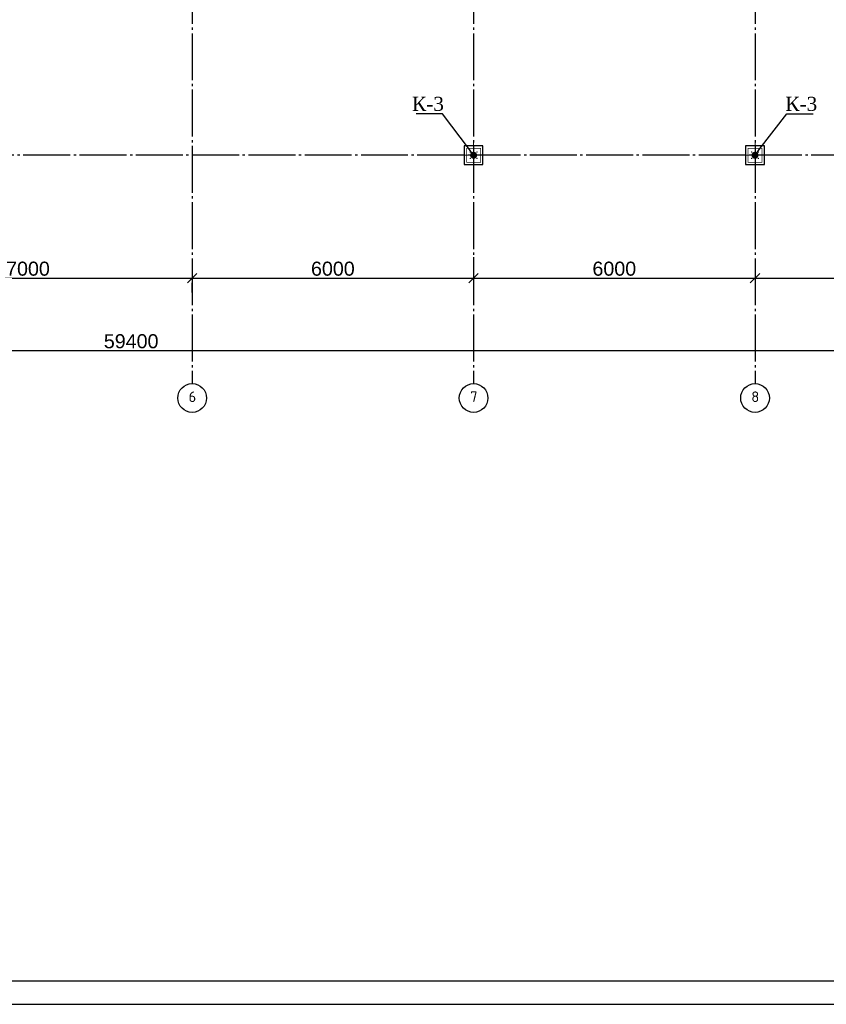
# Model space of a CAD drawing. Header units: millimetres. Extents: x -33345 to 4712671, y -3392 to 121473.
# Tile 991 of 1056: x 3902191 to 3919387, y 44501 to 65501. Entities that reach past the tile are written whole.
import ezdxf
from ezdxf import colors
from ezdxf.entities.mleader import LeaderData, LeaderLine
from ezdxf.math import Vec2, Vec3

# ---------------------------------------------------------------- set-up
doc = ezdxf.new("R2010")
doc.units = ezdxf.units.MM
doc.linetypes.add('CENTER2', pattern=[28.575, 19.05, -3.175, 3.175, -3.175])
doc.linetypes.add('ГОСТ 2.303 5', pattern=[24, 20, -1.5, 1, -1.5])
doc.layers.add('.', color=7, linetype='Continuous', lineweight=15)
doc.layers.add('0.25', color=7, linetype='Continuous', lineweight=25)
doc.layers.add('00-Axes', color=1, linetype='CENTER2')
doc.styles.add('ISOCPEUR_1.00', font='isocpeui.ttf')
doc.styles.get("Standard").update_dxf_attribs({"font": 'arial.ttf'})
doc.styles.add('Times New Roman', font='times.ttf')
doc.styles.add('X-U-RW-01$0$StyleROMANS', font='GOTHIC.TTF')
doc.dimstyles.new('ISO-25$0', dxfattribs={"dimtxt": 300, "dimasz": 200, "dimexe": 100, "dimexo": 300, "dimgap": 50, "dimtad": 1, "dimdec": 0, "dimtxsty": 'Standard', "dimblk": 'OBLIQUE', "dimcen": 250, "dimadec": 0, "dimazin": 0, "dimtfac": 1, "dimtdec": 0, "dimtmove": 0, "dimatfit": 3, "dimldrblk": 'OBLIQUE', "dimfxl": 1.25, "dimarcsym": 0})

# ---------------------------------------------------------------- blocks, each defined once
blk = doc.blocks.new('*U282')
at = {"layer": '0.25', "color": 5, "linetype": 'Continuous', "lineweight": 25, "ltscale": 100}
blk.add_lwpolyline([(-72619, 0), (0, 0), (0, 42000), (-72619, 42000), (-72619, 0)], dxfattribs=at)
at = {"layer": '0.25', "color": 7, "linetype": 'Continuous', "lineweight": 30, "ltscale": 100}
blk.add_lwpolyline([(-70619, 500), (-500, 500), (-500, 41500), (-70619, 41500), (-70619, 500)], dxfattribs=at)
blk = doc.blocks.new('_Oblique')
at = {"color": 0, "linetype": 'ByBlock', "lineweight": -2}
blk.add_line((-0.5, -0.5), (0.5, 0.5), dxfattribs=at)
blk = doc.blocks.new('*D3296')
at = {"color": 0, "lineweight": -2, "transparency": 16777216}
for p, q in [((3898867, 60286), (3898867, 60086)), ((3905867, 60286), (3905867, 60086)), ((3898867, 59986), (3905867, 59986))]:
    blk.add_line(p, q, dxfattribs=at)
at = {"layer": 'Defpoints', "color": 0, "transparency": 16777216}
for p in [(3898867, 59986), (3905867, 59986), (3905867, 59986)]:
    blk.add_point(p, dxfattribs=at)
at = {"color": 0, "lineweight": -2, "transparency": 16777216, "xscale": 200, "yscale": 200, "zscale": 200, "rotation": 180}
blk.add_blockref('_Oblique', (3898867, 59986), dxfattribs=at)
at = {"color": 0, "lineweight": -2, "transparency": 16777216, "xscale": 200, "yscale": 200, "zscale": 200}
blk.add_blockref('_Oblique', (3905867, 59986), dxfattribs=at)
at = {"color": 0, "lineweight": 0, "transparency": 16777216, "insert": (3902367, 60189), "char_height": 300, "attachment_point": 5}
blk.add_mtext('7000', dxfattribs=at)
blk = doc.blocks.new('*D2417')
at = {"color": 0, "lineweight": -2, "transparency": 16777216}
for p, q in [((3911867, 60433), (3911867, 59886)), ((3905867, 59986), (3911867, 59986)), ((3905867, 59686), (3905867, 59886))]:
    blk.add_line(p, q, dxfattribs=at)
at = {"layer": 'Defpoints', "color": 0, "transparency": 16777216}
for p in [(3911867, 60733), (3905867, 59986), (3911867, 59986)]:
    blk.add_point(p, dxfattribs=at)
at = {"color": 0, "lineweight": -2, "transparency": 16777216, "xscale": 200, "yscale": 200, "zscale": 200, "rotation": 180}
blk.add_blockref('_Oblique', (3905867, 59986), dxfattribs=at)
at = {"color": 0, "lineweight": -2, "transparency": 16777216, "xscale": 200, "yscale": 200, "zscale": 200}
blk.add_blockref('_Oblique', (3911867, 59986), dxfattribs=at)
at = {"color": 0, "lineweight": 0, "transparency": 16777216, "insert": (3908867, 60189), "char_height": 300, "attachment_point": 5}
blk.add_mtext('6000', dxfattribs=at)
blk = doc.blocks.new('*D3297')
at = {"color": 0, "lineweight": -2, "transparency": 16777216}
for p, q in [((3911867, 60286), (3911867, 60086)), ((3917867, 60286), (3917867, 60086)), ((3911867, 59986), (3917867, 59986))]:
    blk.add_line(p, q, dxfattribs=at)
at = {"layer": 'Defpoints', "color": 0, "transparency": 16777216}
for p in [(3911867, 59986), (3917867, 59986), (3917867, 59986)]:
    blk.add_point(p, dxfattribs=at)
at = {"color": 0, "lineweight": -2, "transparency": 16777216, "xscale": 200, "yscale": 200, "zscale": 200, "rotation": 180}
blk.add_blockref('_Oblique', (3911867, 59986), dxfattribs=at)
at = {"color": 0, "lineweight": -2, "transparency": 16777216, "xscale": 200, "yscale": 200, "zscale": 200}
blk.add_blockref('_Oblique', (3917867, 59986), dxfattribs=at)
at = {"color": 0, "lineweight": 0, "transparency": 16777216, "insert": (3914867, 60189), "char_height": 300, "attachment_point": 5}
blk.add_mtext('6000', dxfattribs=at)
blk = doc.blocks.new('*D3298')
at = {"color": 0, "lineweight": -2, "transparency": 16777216}
for p, q in [((3917867, 60286), (3917867, 60086)), ((3922267, 60286), (3922267, 60086)), ((3917867, 59986), (3922267, 59986))]:
    blk.add_line(p, q, dxfattribs=at)
at = {"layer": 'Defpoints', "color": 0, "transparency": 16777216}
for p in [(3917867, 59986), (3922267, 59986), (3922267, 59986)]:
    blk.add_point(p, dxfattribs=at)
at = {"color": 0, "lineweight": -2, "transparency": 16777216, "xscale": 200, "yscale": 200, "zscale": 200, "rotation": 180}
blk.add_blockref('_Oblique', (3917867, 59986), dxfattribs=at)
at = {"color": 0, "lineweight": -2, "transparency": 16777216, "xscale": 200, "yscale": 200, "zscale": 200}
blk.add_blockref('_Oblique', (3922267, 59986), dxfattribs=at)
at = {"color": 0, "lineweight": 0, "transparency": 16777216, "insert": (3920067, 60189), "char_height": 300, "attachment_point": 5}
blk.add_mtext('4400', dxfattribs=at)
blk = doc.blocks.new('*D2418')
at = {"color": 0, "lineweight": -2, "transparency": 16777216}
for p, q in [((3874867, 58739), (3874867, 58539)), ((3934267, 58739), (3934267, 58539)), ((3934267, 58439), (3874867, 58439))]:
    blk.add_line(p, q, dxfattribs=at)
at = {"layer": 'Defpoints', "color": 0, "transparency": 16777216}
for p in [(3874867, 58439), (3874867, 58439), (3934267, 58439)]:
    blk.add_point(p, dxfattribs=at)
at = {"color": 0, "lineweight": -2, "transparency": 16777216, "xscale": 200, "yscale": 200, "zscale": 200, "rotation": 180}
blk.add_blockref('_Oblique', (3874867, 58439), dxfattribs=at)
at = {"color": 0, "lineweight": -2, "transparency": 16777216, "xscale": 200, "yscale": 200, "zscale": 200}
blk.add_blockref('_Oblique', (3934267, 58439), dxfattribs=at)
at = {"color": 0, "lineweight": 0, "transparency": 16777216, "insert": (3904567, 58642), "char_height": 300, "attachment_point": 5}
blk.add_mtext('59400', dxfattribs=at)
blk = doc.blocks.new('column')
at = {"lineweight": 0}
for points in [[(-68, 56, -1), (-68, 86, -1)], [(68, 56, 1), (68, 86, 1)], [(-68, -56, 1), (-68, -86, 1)], [(68, -56, -1), (68, -86, -1)]]:
    blk.add_hatch(color=0, dxfattribs=at).paths.add_polyline_path(points)
at = {"color": 0, "lineweight": 0}
for p, q in [((0, 300), (0, -300)), ((300, 0), (-300, 0))]:
    blk.add_line(p, q, dxfattribs=at)
at = {"lineweight": 30}
blk.add_lwpolyline([(-200, 200), (200, 200), (200, -200), (-200, -200)], close=True, dxfattribs=at)
at = {"color": 0, "lineweight": 0, "const_width": 15}
blk.add_lwpolyline([(150, -150), (150, 150), (-150, 150), (-150, -150)], close=True, dxfattribs=at)
blk = doc.blocks.new('_Dot')
at = {"color": 0, "linetype": 'ByBlock', "lineweight": -2}
blk.add_line((-0.5, 0), (-1, 0), dxfattribs=at)
at = {"color": 0, "linetype": 'ByBlock', "const_width": 0.5}
blk.add_lwpolyline([(-0.25, 0, 1), (0.25, 0, 1)], format="xyb", close=True, dxfattribs=at)

msp = doc.modelspace()

# ---------------------------------------------------------------- linework, layer by layer
at = {"layer": '00-Axes', "color": 251, "linetype": 'ГОСТ 2.303 5', "ltscale": 50, "true_color": 0x636466, "elevation": -0.004}
for points in [[(3905867.346, 80810.219), (3905867.346, 57738.613)], [(3911867.346, 80810.219), (3911867.346, 57738.613)], [(3917867.346, 80810.219), (3917867.346, 57738.613)], [(3934467.346, 62610.219), (3869867.346, 62610.219)]]:
    msp.add_lwpolyline(points, dxfattribs=at)
at = {"layer": '00-Axes', "color": 219, "linetype": 'ByBlock', "ltscale": 100, "true_color": 0x642165}
for centre in [(3905867.346, 57432.653, -0.004), (3911867.346, 57432.653, -0.004), (3917867.346, 57432.653, -0.004)]:
    msp.add_circle(centre, 305.96, dxfattribs=at)

# ---------------------------------------------------------------- block references
at = {"xscale": -1, "rotation": 270}
for p in [(3911867.346, 62610.219, -0.004), (3917867.346, 62610.219, -0.004)]:
    msp.add_blockref('column', p, dxfattribs=at)
at = {"layer": '0.25', "ltscale": 100, "transparency": 33554687}
msp.add_blockref('*U282', (3938625.317, 44501.326), dxfattribs=at)

# ---------------------------------------------------------------- texts
at = {"layer": '.', "char_height": 300, "attachment_point": 1, "style": 'X-U-RW-01$0$StyleROMANS'}
for s, insert, width in [('\\pi1269.0585;{\\LАрматурная сетка СГ-1\\P\\pi288.19514;}(разработана на 1 пог.м. длины)', (3578941.241, 52689.006), 7399.29987), ('\\pi1358.97214;{\\LАрматурная сетка СГ-2\\P\\pi418.08158;}(разработана на 1 пог.м. длины)', (3592353.157, 52427.848), 7659.07275), ('\\pi1269.0585;{\\LАрматурная сетка СГ-1\\P\\pi288.19514;}(разработана на 1 пог.м. длины)', (3646055.242, 52161.969), 7399.29987), ('\\pi1269.0585;{\\LАрматурная сетка СГ-1\\P\\pi288.19514;}(разработана на 1 пог.м. длины)', (3717455.179, 52161.969), 7399.29987), ('\\pi1358.97214;{\\LАрматурная сетка СГ-2\\P\\pi418.08158;}(разработана на 1 пог.м. длины)', (3658895.535, 51900.811), 7659.07275)]:
    msp.add_mtext(s, dxfattribs=dict(at, insert=insert, width=width))
at = {"layer": '00-Axes', "color": 219, "linetype": 'ByBlock', "ltscale": 100, "true_color": 0x642165, "char_height": 226.05869, "attachment_point": 1, "style": 'ISOCPEUR_1.00'}
for s, insert in [('\\pxqc;{\\fISOCPEUR|b0|i0|c204|p34;6}', (3905486.18, 57572.458, -0.004)), ('\\pxqc;{\\fISOCPEUR|b0|i0|c204|p34;7}', (3911486.18, 57572.458, -0.004)), ('\\pxqc;{\\fISOCPEUR|b0|i0|c204|p34;8}', (3917486.18, 57572.458, -0.004))]:
    msp.add_mtext_dynamic_manual_height_columns(s, width=772.47909, gutter_width=706.433, heights=[0], dxfattribs=dict(at, insert=insert))

# ---------------------------------------------------------------- dimensions: what is measured, and where the dimension line sits
at = {"color": 18, "lineweight": 0, "true_color": 0x000000}
for base, p1, p2, picture, middle in [((3911867.346, 59985.847, -0.004), (3905867.346, 59985.847, -0.004), (3911867.346, 60733.082, -0.004), '*D2417', (3908867.346, 60189.019, -0.004)), ((3905867.346, 59985.847, -0.004), (3898867.346, 59985.847, -0.004), (3905867.346, 59985.847, -0.004), '*D3296', (3902367.346, 60189.019, -0.004)), ((3917867.346, 59985.847, -0.004), (3911867.346, 59985.847, -0.004), (3917867.346, 59985.847, -0.004), '*D3297', (3914867.346, 60189.019, -0.004)), ((3922267.346, 59985.847, -0.004), (3917867.346, 59985.847, -0.004), (3922267.346, 59985.847, -0.004), '*D3298', (3920067.346, 60189.019, -0.004)), ((3874867.346, 58438.613, -0.004), (3934267.346, 58438.613, -0.004), (3874867.346, 58438.613, -0.004), '*D2418', (3904567.346, 58641.785, -0.004))]:
    dim = msp.add_linear_dim(base=base, p1=p1, p2=p2, dimstyle='ISO-25$0', dxfattribs=at)
    dim.commit()
    dim.dimension.update_dxf_attribs({"geometry": picture, "text_midpoint": middle})

# ---------------------------------------------------------------- leaders
ml = msp.add_multileader_mtext('Standard')
ml.set_content('\\pxt11;К-3', color=256, style='Times New Roman')
ml.set_leader_properties()
ml.set_arrow_properties(name='DOT')
ml.build(insert=Vec2(0, 0))
ml.multileader.update_dxf_attribs({"has_dogleg": 0, "text_left_attachment_type": 6, "text_right_attachment_type": 6, "dogleg_length": 0.36, "arrow_head_size": 150})
ctx = ml.context
ctx.base_point, ctx.char_height, ctx.arrow_head_size, ctx.plane_origin = Vec3(3910583.816, 63496.898, -0.004), 300, 150, Vec3(3908932.326, 59000.804, -0.004)
ctx.left_attachment, ctx.right_attachment, ctx.text_align_type = 6, 6, 1
notes = []
notes.append((ctx, [(1, (1, 1, 0), (3911207.858, 63496.898, -0.004), (-1, 0), 0.36, [(1, [(3911867.346, 62610.219, -0.004)], 0, [])])]))
ctx.mtext.insert, ctx.mtext.width, ctx.mtext.alignment, ctx.mtext.flow_direction = Vec3(3910895.657, 63856.898, -0.004), 558.68226, 2, 5
ml = msp.add_multileader_mtext('Standard')
ml.set_content('\\pxt11;К-3', color=256, style='Times New Roman')
ml.set_leader_properties()
ml.set_arrow_properties(name='DOT')
ml.build(insert=Vec2(0, 0))
ml.multileader.update_dxf_attribs({"has_dogleg": 0, "text_left_attachment_type": 6, "text_right_attachment_type": 6, "dogleg_length": 0.36, "arrow_head_size": 150})
ctx = ml.context
ctx.base_point, ctx.char_height, ctx.arrow_head_size, ctx.plane_origin = Vec3(3918542.099, 63496.898, -0.004), 300, 150, Vec3(3914932.326, 59000.804, -0.004)
ctx.left_attachment, ctx.right_attachment, ctx.text_align_type = 6, 6, 1
notes.append((ctx, [(0, (1, 1, 0), (3918541.739, 63496.898, -0.004), (1, 0), 0.36, [(1, [(3917867.346, 62610.219, -0.004)], 0, [])])]))
ctx.mtext.insert, ctx.mtext.width, ctx.mtext.alignment, ctx.mtext.flow_direction = Vec3(3918853.94, 63856.898, -0.004), 558.68226, 2, 5
for ctx, leaders in notes:
    for number, flags, end, landing, length, lines in leaders:
        leader = LeaderData()
        leader.index, (leader.has_last_leader_line, leader.has_dogleg_vector, leader.attachment_direction) = number, flags
        leader.last_leader_point, leader.dogleg_vector, leader.dogleg_length = Vec3(end), Vec3(landing), length
        for number, points, colour, breaks in lines:
            line = LeaderLine()
            line.index, line.vertices, line.color, line.breaks = number, Vec3.list(points), colors.encode_raw_color(colour), breaks
            leader.lines.append(line)
        ctx.leaders.append(leader)

doc.saveas('drawing.dxf')
